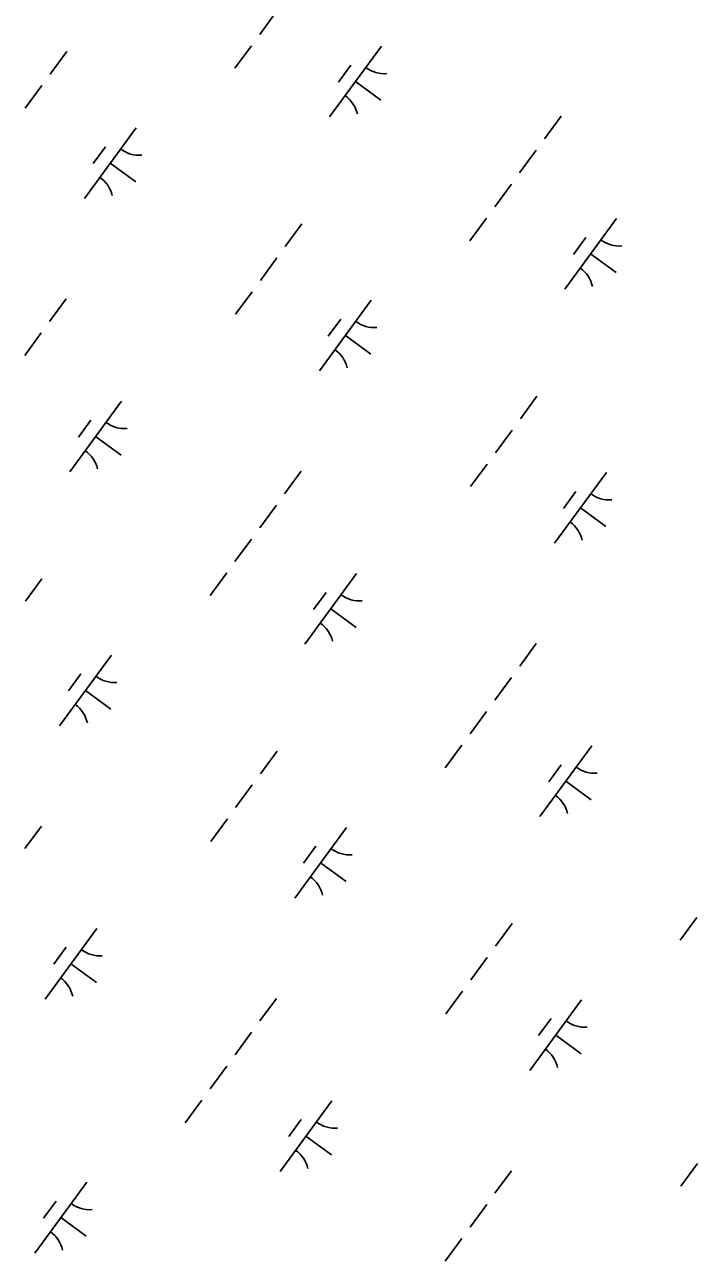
# Model space of a CAD drawing. Extents: x 3905714 to 3926767, y 183354 to 205755.
# Drawn here: x 3912601 to 3912987, y 192407 to 193112 of the extents above; entities that cross this region are included whole.
import ezdxf

# ---------------------------------------------------------------- set-up
doc = ezdxf.new("R2010")
doc.units = 0
doc.layers.add('V-TOPO-GNAM-IDEN', color=7, linetype='Continuous')
doc.layers.add('V-WETL-SWMP', color=7, linetype='Continuous')

msp = doc.modelspace()

# ---------------------------------------------------------------- linework, layer by layer
at = {"layer": 'V-WETL-SWMP'}
for p, q in [((3912744.57, 193119.39), (3912735.12, 193106.48)), ((3912624.98, 193096.73), (3912615.52, 193083.83)), ((3912730.39, 193100.03), (3912720.93, 193087.12)), ((3912804.57, 193099.7), (3912775.02, 193059.36)), ((3912787.12, 193088.93), (3912780.03, 193079.25)), ((3912610.79, 193077.37), (3912601.34, 193064.47)), ((3912789.8, 193079.53), (3912804.32, 193068.89)), ((3912907.12, 193059.8), (3912897.67, 193046.89)), ((3912664.62, 193053.18), (3912635.07, 193012.85)), ((3912647.17, 193042.42), (3912640.07, 193032.74)), ((3912892.94, 193040.44), (3912883.48, 193027.53)), ((3912649.84, 193033.02), (3912664.36, 193022.38)), ((3912878.75, 193021.08), (3912869.3, 193008.17)), ((3912759.16, 192998.43), (3912749.7, 192985.52)), ((3912864.57, 193001.72), (3912855.11, 192988.81)), ((3912938.75, 193001.39), (3912909.2, 192961.06)), ((3912921.3, 192990.63), (3912914.21, 192980.95)), ((3912923.98, 192981.23), (3912938.5, 192970.59)), ((3912744.97, 192979.07), (3912735.52, 192966.16)), ((3912730.79, 192959.71), (3912721.33, 192946.8)), ((3912624.63, 192955.67), (3912615.17, 192942.76)), ((3912798.8, 192954.88), (3912769.25, 192914.54)), ((3912781.35, 192944.11), (3912774.25, 192934.43)), ((3912610.44, 192936.31), (3912600.99, 192923.4)), ((3912784.02, 192934.71), (3912798.54, 192924.07)), ((3912656.26, 192897.26), (3912626.71, 192856.93)), ((3912893.34, 192900.12), (3912883.88, 192887.22)), ((3912638.81, 192886.49), (3912631.71, 192876.81)), ((3912641.48, 192877.09), (3912656, 192866.46)), ((3912879.15, 192880.76), (3912869.7, 192867.86)), ((3912864.97, 192861.4), (3912855.51, 192848.5)), ((3912758.81, 192857.36), (3912749.35, 192844.46)), ((3912932.98, 192856.57), (3912903.43, 192816.24)), ((3912915.53, 192845.8), (3912908.43, 192836.12)), ((3912744.62, 192838), (3912735.17, 192825.1)), ((3912918.2, 192836.4), (3912932.72, 192825.77)), ((3912730.44, 192818.64), (3912720.98, 192805.74)), ((3912716.26, 192799.28), (3912706.8, 192786.38)), ((3912790.44, 192798.96), (3912760.89, 192758.62)), ((3912610.84, 192795.99), (3912601.39, 192783.09)), ((3912772.99, 192788.19), (3912765.89, 192778.51)), ((3912775.66, 192778.79), (3912790.18, 192768.15)), ((3912892.99, 192759.06), (3912883.53, 192746.15)), ((3912650.48, 192752.44), (3912620.93, 192712.11)), ((3912633.03, 192741.67), (3912625.94, 192731.99)), ((3912878.8, 192739.7), (3912869.35, 192726.79)), ((3912635.71, 192732.27), (3912650.23, 192721.64)), ((3912864.62, 192720.34), (3912855.16, 192707.43)), ((3912850.43, 192700.98), (3912840.98, 192688.07)), ((3912924.62, 192700.65), (3912895.07, 192660.32)), ((3912745.02, 192697.69), (3912735.57, 192684.78)), ((3912907.17, 192689.88), (3912900.07, 192680.2)), ((3912730.84, 192678.33), (3912721.38, 192665.42)), ((3912909.84, 192680.48), (3912924.36, 192669.84)), ((3912716.65, 192658.97), (3912707.2, 192646.06)), ((3912610.49, 192654.93), (3912601.04, 192642.02)), ((3912784.66, 192654.13), (3912755.11, 192613.8)), ((3912767.21, 192643.37), (3912760.12, 192633.69)), ((3912769.89, 192633.97), (3912784.41, 192623.33)), ((3912984.61, 192602.67), (3912975.16, 192589.77)), ((3912642.12, 192596.52), (3912612.57, 192556.19)), ((3912879.2, 192599.38), (3912869.75, 192586.47)), ((3912624.67, 192585.75), (3912617.58, 192576.07)), ((3912865.02, 192580.02), (3912855.56, 192567.11)), ((3912627.35, 192576.35), (3912641.87, 192565.71)), ((3912850.83, 192560.66), (3912841.38, 192547.75)), ((3912744.67, 192556.62), (3912735.22, 192543.71)), ((3912918.84, 192555.83), (3912889.29, 192515.49)), ((3912901.39, 192545.06), (3912894.3, 192535.38)), ((3912730.49, 192537.26), (3912721.03, 192524.35)), ((3912904.07, 192535.66), (3912918.59, 192525.02)), ((3912716.3, 192517.9), (3912706.85, 192504.99)), ((3912702.12, 192498.54), (3912692.66, 192485.63)), ((3912776.3, 192498.21), (3912746.75, 192457.88)), ((3912758.85, 192487.45), (3912751.76, 192477.77)), ((3912761.53, 192478.05), (3912776.05, 192467.41)), ((3912985.01, 192462.35), (3912975.56, 192449.45)), ((3912878.85, 192458.31), (3912869.4, 192445.41)), ((3912636.35, 192451.7), (3912606.8, 192411.36)), ((3912618.9, 192440.93), (3912611.8, 192431.25)), ((3912864.67, 192438.95), (3912855.21, 192426.05)), ((3912621.57, 192431.53), (3912636.09, 192420.89)), ((3912850.48, 192419.59), (3912841.03, 192406.69))]:
    msp.add_line(p, q, dxfattribs=at)
for centre, start, end in [((3912806.31, 193101.67), 232.99998, 274.54364), ((3912773.67, 193057.11), 12.99998, 54.54364), ((3912666.36, 193055.16), 232.99998, 274.54364), ((3912633.71, 193010.59), 12.99998, 54.54364), ((3912940.49, 193003.37), 232.99998, 274.54364), ((3912907.85, 192958.8), 12.99998, 54.54364), ((3912800.54, 192956.85), 232.99998, 274.54364), ((3912767.89, 192912.29), 12.99998, 54.54364), ((3912658, 192899.24), 232.99998, 274.54364), ((3912625.35, 192854.67), 12.99998, 54.54364), ((3912934.72, 192858.55), 232.99998, 274.54364), ((3912902.07, 192813.98), 12.99998, 54.54364), ((3912792.18, 192800.93), 232.99998, 274.54364), ((3912759.53, 192756.37), 12.99998, 54.54364), ((3912652.22, 192754.41), 232.99998, 274.54364), ((3912619.58, 192709.85), 12.99998, 54.54364), ((3912926.36, 192702.62), 232.99998, 274.54364), ((3912893.71, 192658.06), 12.99998, 54.54364), ((3912786.4, 192656.11), 232.99998, 274.54364), ((3912753.76, 192611.55), 12.99998, 54.54364), ((3912643.87, 192598.49), 232.99998, 274.54364), ((3912611.22, 192553.93), 12.99998, 54.54364), ((3912920.58, 192557.8), 232.99998, 274.54364), ((3912887.94, 192513.24), 12.99998, 54.54364), ((3912778.04, 192500.19), 232.99998, 274.54364), ((3912745.4, 192455.62), 12.99998, 54.54364), ((3912638.09, 192453.67), 232.99998, 274.54364), ((3912605.44, 192409.11), 12.99998, 54.54364)]:
    msp.add_arc(centre, 17.62, start, end, dxfattribs=at)

# ---------------------------------------------------------------- texts
at = {"layer": 'V-TOPO-GNAM-IDEN'}
msp.add_text('PLAQUEMINES', height=99.9998, rotation=233.77322, dxfattribs=at).set_placement((3913229.27, 192594.08))

doc.saveas('drawing.dxf')
